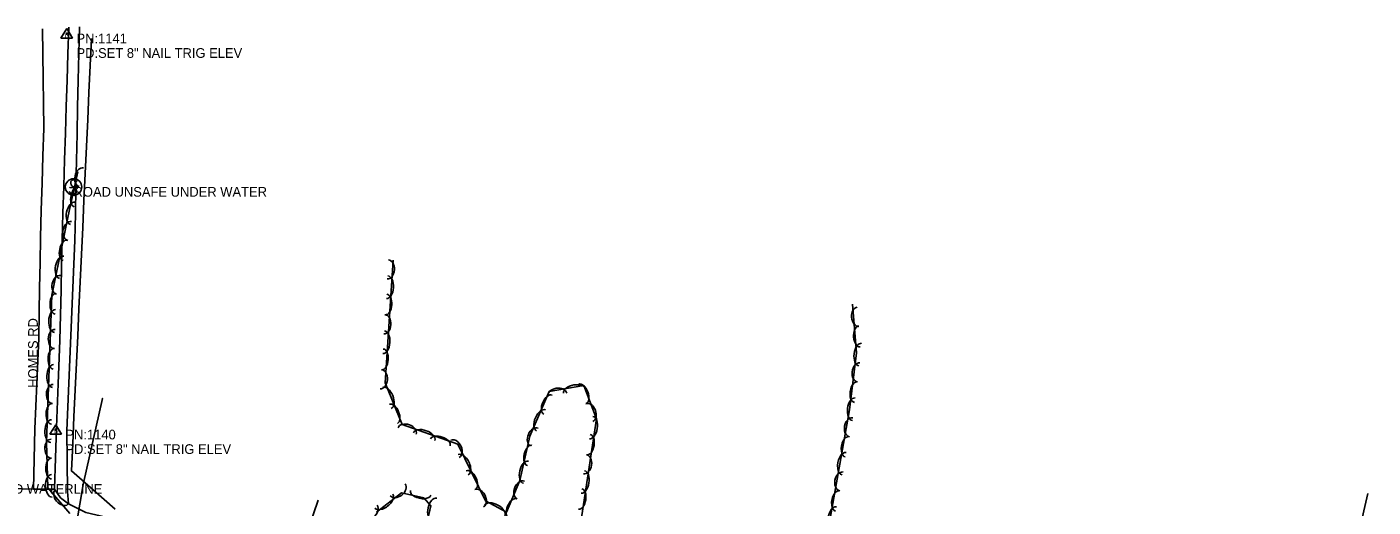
# Model space of a CAD drawing. Extents: x 1441650 to 1491889, y 345904 to 358319.
# Drawn here: x 1451089 to 1451784, y 353337 to 353585 of the extents above; entities that cross this region are included whole.
import ezdxf

# ---------------------------------------------------------------- set-up
doc = ezdxf.new("R2010")
doc.units = 0
for name, color, linetype in [('S_DITCHLINE', 7, 'Continuous'), ('S_EDGE_PAVEMENT', 7, 'Continuous'), ('S_GRAVEL_ROAD', 7, 'Continuous'), ('S_GRAVEL_ROAD_ANNOT', 7, 'Continuous'), ('S_MSC_PT_SYM', 7, 'Continuous'), ('S_PAVEMENT_CROWN', 7, 'Continuous'), ('S_SECONDARY_CTL', 7, 'Continuous'), ('S_SECONDARY_CTL_ANNOT', 7, 'Continuous'), ('S_SIGN', 7, 'Continuous'), ('S_SIGN_ANNOT', 7, 'Continuous'), ('S_STREAM', 7, 'Continuous'), ('S_TREE', 7, 'Continuous'), ('S_UTL_PT_SYM', 7, 'Continuous'), ('S_WATER_UTILITIES', 7, 'Continuous')]:
    doc.layers.add(name, color=color, linetype=linetype)

msp = doc.modelspace()

# ---------------------------------------------------------------- linework, layer by layer
at = {"layer": 'S_DITCHLINE'}
msp.add_lwpolyline([(1451116.19, 353584.72), (1451115.9, 353570.94), (1451115.6, 353557.15), (1451115.31, 353543.37), (1451115.01, 353529.59), (1451114.72, 353515.81), (1451114.42, 353502.02), (1451114.13, 353488.24), (1451113.83, 353474.46), (1451112.8, 353449.92), (1451111.76, 353425.38), (1451110.73, 353400.83), (1451109.69, 353376.29), (1451109.89, 353360.54), (1451110.09, 353344.78), (1451110.6, 353338.67)], dxfattribs=at)
at = {"layer": 'S_EDGE_PAVEMENT'}
msp.add_lwpolyline([(1451039.97, 353298.34), (1451052.91, 353307.73), (1451067.57, 353314.96), (1451074.68, 353324.55), (1451079.88, 353346.43), (1451092.44, 353346.01), (1451103.35, 353346.12), (1451106.46, 353341.59), (1451110.6, 353338.54), (1451119.58, 353334.06), (1451137.25, 353329.84), (1451154.93, 353325.61), (1451175.32, 353321.2), (1451195.71, 353316.78), (1451216.11, 353312.37), (1451236.5, 353307.96), (1451244, 353311.27), (1451247.51, 353313.37), (1451252.22, 353316.81), (1451258.38, 353327.82)], dxfattribs=at)
at = {"layer": 'S_GRAVEL_ROAD'}
msp.add_lwpolyline([(1451110.73, 353584.53), (1451110.29, 353570.88), (1451109.85, 353557.23), (1451109.4, 353543.59), (1451108.96, 353529.94), (1451108.55, 353516.14), (1451108.15, 353502.34), (1451107.74, 353488.55), (1451107.33, 353474.75), (1451107.03, 353461.8), (1451106.72, 353448.84), (1451106.41, 353435.89), (1451106.1, 353422.93), (1451105.21, 353400.51), (1451104.31, 353378.1), (1451103.83, 353362.13), (1451103.35, 353346.16)], dxfattribs=at)
at = {"layer": 'S_MSC_PT_SYM'}
for points in [[(1451111.35, 353501.88), (1451111.35, 353501.93), (1451111.35, 353501.88), (1451111.3, 353501.88), (1451111.35, 353501.88), (1451111.35, 353501.83), (1451111.35, 353501.88), (1451111.4, 353501.88)], [(1451115.07, 353501.51), (1451115.07, 353501.56), (1451115.07, 353501.51), (1451115.02, 353501.51), (1451115.07, 353501.51), (1451115.07, 353501.46), (1451115.07, 353501.51), (1451115.12, 353501.51)]]:
    msp.add_lwpolyline(points, dxfattribs=at)
at = {"layer": 'S_PAVEMENT_CROWN'}
msp.add_lwpolyline([(1451097.16, 353583.69), (1451097.32, 353570.83), (1451097.49, 353557.97), (1451097.65, 353545.12), (1451097.81, 353532.26), (1451097.37, 353518.19), (1451096.93, 353504.12), (1451096.49, 353490.05), (1451096.05, 353475.98), (1451095.87, 353462.99), (1451095.69, 353450), (1451095.51, 353437.01), (1451095.34, 353424.02), (1451094.26, 353400.57), (1451093.19, 353377.11), (1451092.82, 353361.57), (1451092.45, 353346.02)], dxfattribs=at)
at = {"layer": 'S_SECONDARY_CTL'}
for p, q in [((1451109.71, 353583.87), (1451106.7, 353578.92)), ((1451106.7, 353578.92), (1451112.66, 353578.92)), ((1451109.71, 353583.87), (1451112.66, 353578.92)), ((1451103.98, 353379.34), (1451100.97, 353374.39)), ((1451103.98, 353379.34), (1451106.93, 353374.39)), ((1451100.97, 353374.39), (1451106.93, 353374.39))]:
    msp.add_line(p, q, dxfattribs=at)
for centre, radius in [((1451109.71, 353581.26), 0.311), ((1451109.71, 353581.26), 0.183), ((1451109.71, 353581.26), 0.103), ((1451103.98, 353376.73), 0.311), ((1451103.98, 353376.73), 0.183), ((1451103.98, 353376.73), 0.103)]:
    msp.add_circle(centre, radius, dxfattribs=at)
at = {"layer": 'S_SIGN'}
msp.add_line((1451111.35, 353501.88), (1451115.07, 353501.51), dxfattribs=at)
msp.add_circle((1451113.19, 353502.07), 4.24, dxfattribs=at)
for centre, radius, start, end in [((1451114.36, 353504.32), 2.55, 167.11961, 241.98129), ((1451113.32, 353504.22), 1.62, 16.52582, 156.89569), ((1451112.49, 353499.78), 2.38, 358.65289, 73.70634), ((1451112.93, 353500.67), 2.17, 204.64102, 335.35898)]:
    msp.add_arc(centre, radius, start, end, dxfattribs=at)
at = {"layer": 'S_STREAM'}
msp.add_lwpolyline([(1451794.97, 353279.31), (1451779, 353286.17), (1451768.8, 353296.46), (1451769.86, 353307.16), (1451776.03, 353318.35), (1451779.7, 353334.94), (1451781.65, 353343.72)], dxfattribs=at)
at = {"layer": 'S_TREE'}
for points in [[(1451122.43, 353578.81), (1451121.78, 353564.85), (1451121.14, 353550.9), (1451120.49, 353536.94), (1451119.85, 353522.98), (1451119.2, 353509.02), (1451118.55, 353495.06), (1451117.91, 353481.1), (1451117.26, 353467.14), (1451116.62, 353453.18), (1451115.97, 353439.22), (1451115.33, 353425.26), (1451114.68, 353411.3), (1451114.03, 353397.34), (1451113.39, 353383.38), (1451112.74, 353369.42), (1451112.1, 353355.46), (1451123.41, 353345.63), (1451134.73, 353335.79)], [(1451122.43, 353578.81), (1451121.78, 353564.85), (1451121.14, 353550.9), (1451120.49, 353536.94), (1451119.85, 353522.98), (1451119.2, 353509.02), (1451118.55, 353495.06), (1451117.91, 353481.1), (1451117.26, 353467.14), (1451116.62, 353453.18), (1451115.97, 353439.22), (1451115.33, 353425.26), (1451114.68, 353411.3), (1451114.03, 353397.34), (1451113.39, 353383.38), (1451112.74, 353369.42), (1451112.1, 353355.46), (1451123.41, 353345.63), (1451134.73, 353335.79)], [(1451111.24, 353333.42), (1451099.87, 353346.74), (1451099.29, 353370.36), (1451101.96, 353446.25), (1451111.04, 353490.51), (1451115.46, 353509.93)], [(1451278.22, 353464.32), (1451274.17, 353400.98), (1451282.91, 353379.51), (1451311.65, 353369.27), (1451326, 353340.01), (1451336.88, 353334.09), (1451343.69, 353350.57), (1451348.78, 353373.33), (1451358.84, 353396.5), (1451376.71, 353399.6), (1451383.37, 353382.37), (1451372.78, 353313.16)], [(1451626.7, 353190.46), (1451572.25, 353202.6), (1451563.61, 353219.48), (1451567.44, 353247.21), (1451571.06, 353286.93), (1451555.28, 353300.78), (1451545.05, 353262.56), (1451531.63, 353242.8), (1451511.67, 353240.95), (1451491.71, 353245.61), (1451489.37, 353263.3), (1451503.11, 353326.02), (1451513.98, 353387.07), (1451517.52, 353416.5), (1451515.48, 353441.61)], [(1451294.26, 353322.41), (1451297.67, 353337.38), (1451294.11, 353341.61), (1451282.51, 353344.15), (1451269.6, 353334.14)], [(1451234.47, 353325.81), (1451239.6, 353340.44)], [(1451234.47, 353325.81), (1451239.6, 353340.44)]]:
    msp.add_lwpolyline(points, dxfattribs=at)
for centre, major_axis, ratio, start_param, end_param in [((1451117.26, 353507.09), (-1.1, -4.83), 0.68531, 3.141593, 6.283185), ((1451114.71, 353497.1), (-1.19, -5.21), 0.540699, 3.141593, 6.283185), ((1451112.79, 353488.49), (-1.18, -5.75), 0.550079, 3.141593, 6.283185), ((1451111.18, 353479.37), (-1, -4.85), 0.68531, 3.141593, 6.283185), ((1451108.86, 353469.33), (-1.07, -5.24), 0.540699, 3.141593, 6.283185), ((1451107.07, 353460.64), (-1.18, -5.75), 0.550079, 3.141593, 6.283185), ((1451275.53, 353459.53), (0.32, 4.95), 0.68531, 3.141593, 6.283185), ((1451105.47, 353451.52), (-1, -4.85), 0.68531, 3.141593, 6.283185), ((1451275.2, 353450.27), (0.37, 5.86), 0.550079, 3.141593, 6.283185), ((1451103.92, 353441.75), (-0.19, -5.34), 0.540699, 3.141593, 6.283185), ((1451274.63, 353441.42), (0.34, 5.34), 0.540699, 3.141593, 6.283185), ((1451518.4, 353435.08), (0.4, -4.94), 0.685275, 3.141593, 6.283185), ((1451103.61, 353432.88), (-0.21, -5.86), 0.550079, 3.141593, 6.283185), ((1451273.72, 353431.16), (0.32, 4.95), 0.68531, 3.141593, 6.283185), ((1451103.54, 353423.62), (-0.17, -4.95), 0.68531, 3.141593, 6.283185), ((1451273.38, 353421.9), (0.37, 5.86), 0.550079, 3.141593, 6.283185), ((1451518.97, 353424.79), (0.43, -5.33), 0.540671, 3.141593, 6.283185), ((1451102.92, 353413.34), (-0.19, -5.34), 0.540699, 3.141593, 6.283185), ((1451272.82, 353413.06), (0.34, 5.34), 0.540699, 3.141593, 6.283185), ((1451519.54, 353415.53), (-0.7, -5.83), 0.550058, 3.141649, 6.283241), ((1451518.69, 353406.3), (-0.59, -4.92), 0.685284, 3.141685, 6.283277), ((1451102.61, 353404.47), (-0.21, -5.86), 0.550079, 3.141593, 6.283185), ((1451271.9, 353402.79), (0.32, 4.95), 0.68531, 3.141593, 6.283185), ((1451102.55, 353395.21), (-0.17, -4.95), 0.68531, 3.141593, 6.283185), ((1451275.07, 353393.14), (-2.21, 5.44), 0.550079, 3.141593, 6.283185), ((1451363.02, 353394.8), (-4.88, -0.85), 0.685311, 3.141593, 6.283185), ((1451372.09, 353396.65), (-5.78, -1), 0.55008, 3.141593, 6.283185), ((1451376.1, 353395.27), (-1.93, 4.99), 0.540699, 3.141593, 6.283185), ((1451517.2, 353396.11), (-0.64, -5.31), 0.540678, 3.141647, 6.28324), ((1451101.92, 353384.93), (-0.19, -5.34), 0.540699, 3.141593, 6.283185), ((1451278.42, 353384.93), (-2.02, 4.95), 0.540699, 3.141593, 6.283185), ((1451358.21, 353389.71), (-2.13, -4.9), 0.540699, 3.141593, 6.283185), ((1451379.57, 353385.57), (-1.79, 4.62), 0.68531, 3.141593, 6.283185), ((1451516.14, 353387.3), (-0.7, -5.83), 0.550058, 3.141649, 6.283241), ((1451354.67, 353381.58), (-2.34, -5.38), 0.550079, 3.141593, 6.283185), ((1451380.53, 353377.84), (0.89, 5.8), 0.550079, 3.141593, 6.283185), ((1451101.61, 353376.06), (-0.21, -5.86), 0.550079, 3.141593, 6.283185), ((1451285.49, 353376.06), (-4.67, 1.66), 0.685311, 3.141593, 6.283185), ((1451294.3, 353373.2), (-5.53, 1.97), 0.55008, 3.141593, 6.283185), ((1451351.22, 353372.98), (-1.97, -4.55), 0.68531, 3.141593, 6.283185), ((1451514.79, 353378.02), (-0.87, -4.88), 0.685269, 3.141603, 6.283196), ((1451101.75, 353366.94), (0.12, -4.95), 0.68531, 3.141593, 6.283185), ((1451302.65, 353370.23), (-5.04, 1.79), 0.540699, 3.141593, 6.283185), ((1451310.18, 353366.88), (-2.18, 4.45), 0.685331, 3.141601, 6.283194), ((1451379.19, 353369.07), (0.81, 5.28), 0.540699, 3.141593, 6.283185), ((1451512.72, 353367.92), (-0.94, -5.26), 0.540666, 3.141599, 6.283192), ((1451314.49, 353358.68), (-2.58, 5.27), 0.550096, 3.141598, 6.283191), ((1451348.75, 353363.45), (-1.17, -5.22), 0.540699, 3.141593, 6.283185), ((1451377.37, 353358.93), (0.75, 4.9), 0.68531, 3.141593, 6.283185), ((1451511.17, 353359.19), (-1.03, -5.78), 0.550046, 3.141599, 6.283192), ((1451101.75, 353356.64), (0.13, -5.34), 0.540699, 3.141593, 6.283185), ((1451318.39, 353350.72), (-2.35, 4.8), 0.540716, 3.141598, 6.28319), ((1451346.81, 353354.8), (-1.28, -5.73), 0.550079, 3.141593, 6.283185), ((1451101.96, 353347.77), (0.14, -5.87), 0.550079, 3.141593, 6.283185), ((1451280.61, 353345.69), (3.92, 3.04), 0.685325, 3.141587, 6.283179), ((1451344.2, 353345.55), (-1.89, -4.58), 0.68531, 3.141593, 6.283185), ((1451376.23, 353349.74), (0.89, 5.8), 0.550079, 3.141593, 6.283185), ((1451509.8, 353350.03), (-0.87, -4.88), 0.685269, 3.141603, 6.283196), ((1451107.05, 353341.99), (3.22, -3.77), 0.68531, 3.141593, 6.283185), ((1451273.45, 353339.81), (4.64, 3.6), 0.550092, 3.141589, 6.283182), ((1451292.48, 353344.14), (5.22, -1.14), 0.540701, 3.141593, 6.283186), ((1451299.47, 353335.73), (-1.3, -5.72), 0.550079, 3.141593, 6.283185), ((1451322.69, 353341.35), (-2.18, 4.45), 0.685331, 3.141601, 6.283194), ((1451340.02, 353336.13), (-2.04, -4.94), 0.540699, 3.141593, 6.283185), ((1451374.89, 353340.97), (0.81, 5.28), 0.540699, 3.141593, 6.283185), ((1451507.74, 353339.94), (-0.94, -5.26), 0.540666, 3.141599, 6.283192), ((1451266.46, 353333.74), (3.48, 4.06), 0.540702, 3.14159, 6.283183), ((1451330.78, 353335), (-5.16, 2.8), 0.55008, 3.141593, 6.283185), ((1451506.19, 353331.21), (-1.03, -5.78), 0.550046, 3.141599, 6.283192)]:
    msp.add_ellipse(centre, major_axis=major_axis, ratio=ratio, start_param=start_param, end_param=end_param, dxfattribs=at)
at = {"layer": 'S_UTL_PT_SYM'}
for points in [[(1451128.13, 353392.82), (1451128.13, 353392.87), (1451128.13, 353392.82), (1451128.08, 353392.82), (1451128.13, 353392.82), (1451128.13, 353392.77), (1451128.13, 353392.82), (1451128.18, 353392.82)], [(1451118.22, 353348.52), (1451118.22, 353348.57), (1451118.22, 353348.52), (1451118.17, 353348.52), (1451118.22, 353348.52), (1451118.22, 353348.47), (1451118.22, 353348.52), (1451118.27, 353348.52)]]:
    msp.add_lwpolyline(points, dxfattribs=at)
at = {"layer": 'S_WATER_UTILITIES'}
for p, q in [((1451118.22, 353348.52), (1451128.13, 353392.82)), ((1451114.66, 353328.09), (1451118.22, 353348.52))]:
    msp.add_line(p, q, dxfattribs=at)

# ---------------------------------------------------------------- texts
at = {"layer": 'S_GRAVEL_ROAD_ANNOT'}
msp.add_text('HOMES RD', height=5, rotation=90, dxfattribs=at).set_placement((1451094.75, 353398.34))
at = {"layer": 'S_SECONDARY_CTL'}
for p in [(1451108.5, 353579.25), (1451102.78, 353374.72)]:
    msp.add_text('TV', height=1.5, rotation=360, dxfattribs=at).set_placement(p)
at = {"layer": 'S_SECONDARY_CTL_ANNOT'}
for s, p in [('PN:1141', (1451114.71, 353576.26)), ('PD:SET 8" NAIL TRIG ELEV', (1451114.71, 353568.76)), ('PN:1140', (1451108.98, 353371.73)), ('PD:SET 8" NAIL TRIG ELEV', (1451108.98, 353364.23))]:
    msp.add_text(s, height=5, dxfattribs=at).set_placement(p)
at = {"layer": 'S_SIGN_ANNOT'}
for s, p in [('ROAD UNSAFE UNDER WATER', (1451113.19, 353497.07)), ('UNDERGROUND WATERLINE', (1451033.72, 353343.66))]:
    msp.add_text(s, height=5, dxfattribs=at).set_placement(p)

doc.saveas('drawing.dxf')
